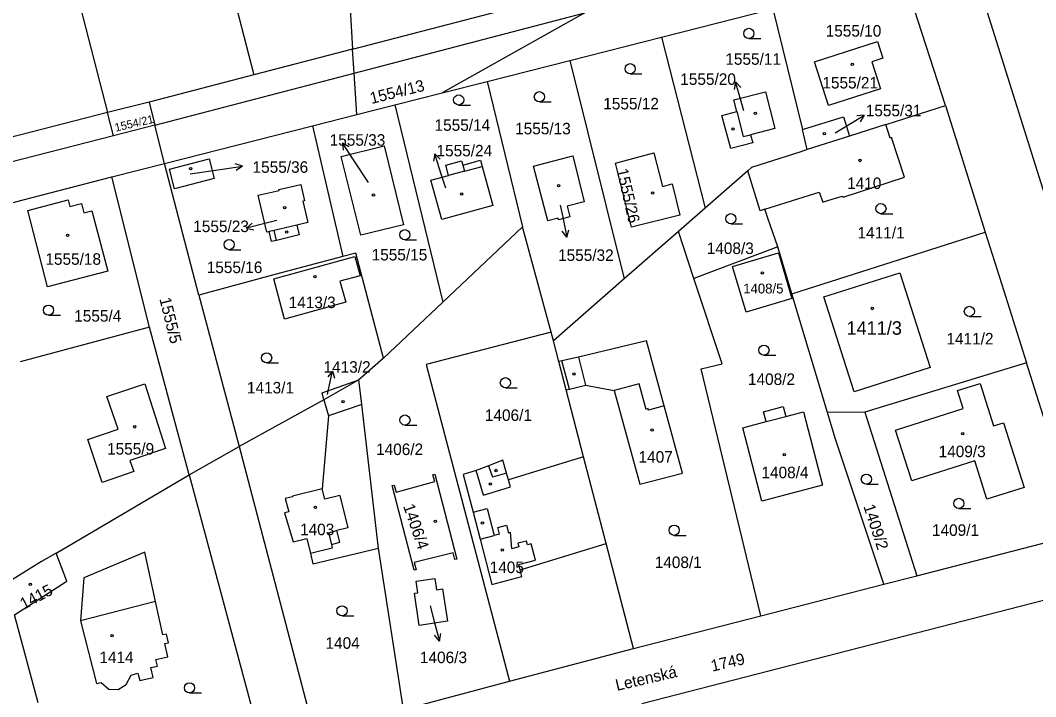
# Model space of a CAD drawing. Extents: x -724107 to -720612, y -1045267 to -1038441.
# Drawn here: x -722516.4 to -722366.5, y -1044062.5 to -1043962.6 of the extents above; entities that cross this region are included whole.
import ezdxf

# ---------------------------------------------------------------- set-up
doc = ezdxf.new("R2010")
doc.units = 0
for name, color, linetype in [('Hranice parcel', 7, 'Continuous'), ('Parcelní čísla', 7, 'Continuous'), ('Pop  PČ popisy', 7, 'Continuous'), ('Vnitřní kresba', 7, 'Continuous'), ('Značky budov', 7, 'Continuous'), ('Značky kultur', 7, 'Continuous')]:
    doc.layers.add(name, color=color, linetype=linetype)

msp = doc.modelspace()

# ---------------------------------------------------------------- linework, layer by layer
at = {"layer": 'Hranice parcel'}
for p, q in [((-722470.41, -1043917.43), (-722467.36, -1043966.88)), ((-722492.64, -1043929.4), (-722481.97, -1043970.68)), ((-722512.86, -1043940.29), (-722503.56, -1043976.27)), ((-722379.81, -1043975.21), (-722385.97, -1043956.04)), ((-722467.36, -1043966.88), (-722435.88, -1043958.69)), ((-722421.74, -1043965.12), (-722405.31, -1043960.95)), ((-722405.31, -1043960.95), (-722400.92, -1043978.77)), ((-722435.27, -1043968.56), (-722421.74, -1043965.12)), ((-722421.74, -1043965.12), (-722415.31, -1043990.36)), ((-722467.36, -1043966.88), (-722481.97, -1043970.68)), ((-722447.49, -1043971.66), (-722435.27, -1043968.56)), ((-722435.27, -1043968.56), (-722427.24, -1044000.81)), ((-722481.97, -1043970.68), (-722497.43, -1043974.7)), ((-722454.14, -1043973.35), (-722447.49, -1043971.66)), ((-722447.49, -1043971.66), (-722442.28, -1043993.14)), ((-722461.11, -1043975.12), (-722454.14, -1043973.35)), ((-722497.43, -1043974.7), (-722503.56, -1043976.27)), ((-722466.76, -1043976.55), (-722461.11, -1043975.12)), ((-722461.11, -1043975.12), (-722454.03, -1044004.25)), ((-722379.81, -1043975.21), (-722373.92, -1043993.9)), ((-722503.56, -1043976.27), (-722529.31, -1043982.86)), ((-722502.67, -1043979.69), (-722503.56, -1043976.27)), ((-722473.29, -1043978.21), (-722466.76, -1043976.55)), ((-722495.13, -1043983.76), (-722473.29, -1043978.21)), ((-722473.29, -1043978.21), (-722468.81, -1043997.5)), ((-722400.2, -1043981.7), (-722400.92, -1043978.77)), ((-722388.61, -1043978.02), (-722393.98, -1043979.72)), ((-722393.98, -1043979.72), (-722400.2, -1043981.7)), ((-722502.94, -1043985.72), (-722495.13, -1043983.76)), ((-722490.09, -1044003.19), (-722495.13, -1043983.76)), ((-722409, -1043984.84), (-722415.31, -1043990.36)), ((-722523.66, -1043991.13), (-722502.94, -1043985.72)), ((-722497.35, -1044007.93), (-722502.94, -1043985.72)), ((-722415.31, -1043990.36), (-722419.23, -1043993.82)), ((-722442.28, -1043993.14), (-722454.03, -1044004.25)), ((-722438.05, -1044008.69), (-722442.28, -1043993.14)), ((-722419.23, -1043993.82), (-722427.24, -1044000.81)), ((-722416.97, -1044000.75), (-722419.23, -1043993.82)), ((-722402.5, -1044003.03), (-722373.92, -1043993.9)), ((-722404.58, -1043996.1), (-722416.97, -1044000.75)), ((-722402.5, -1044003.03), (-722404.58, -1043996.1)), ((-722427.24, -1044000.81), (-722437.7, -1044009.97)), ((-722397.24, -1044020.55), (-722402.5, -1044003.03)), ((-722490.09, -1044003.19), (-722484.12, -1044025.55)), ((-722454.03, -1044004.25), (-722462.8, -1044012.53)), ((-722497.35, -1044007.93), (-722516.47, -1044013.05)), ((-722491.5, -1044029.74), (-722497.35, -1044007.93)), ((-722437.7, -1044009.97), (-722438.05, -1044008.69)), ((-722436.91, -1044012.99), (-722437.7, -1044009.97)), ((-722462.8, -1044012.53), (-722466.43, -1044015.72)), ((-722435.81, -1044017.21), (-722436.91, -1044012.99)), ((-722367.83, -1044013.19), (-722391.69, -1044020.49)), ((-722466.43, -1044015.72), (-722471.63, -1044018.69)), ((-722433.24, -1044027.1), (-722435.81, -1044017.21)), ((-722471.63, -1044018.69), (-722484.12, -1044025.55)), ((-722391.69, -1044020.49), (-722397.24, -1044020.55)), ((-722391.69, -1044020.49), (-722384.05, -1044044.63)), ((-722491.5, -1044029.74), (-722484.12, -1044025.55)), ((-722429.91, -1044039.88), (-722433.24, -1044027.1)), ((-722511.15, -1044041.29), (-722491.5, -1044029.74)), ((-722459.84, -1044064.36), (-722463.52, -1044040.54)), ((-722425.88, -1044055.37), (-722429.91, -1044039.88)), ((-722388.89, -1044045.87), (-722384.05, -1044044.63)), ((-722407.05, -1044050.54), (-722388.89, -1044045.87)), ((-722513.82, -1044063.4), (-722517.3, -1044050.43)), ((-722425.88, -1044055.37), (-722407.05, -1044050.54)), ((-722444.19, -1044060.22), (-722425.88, -1044055.37)), ((-722459.84, -1044064.36), (-722444.19, -1044060.22))]:
    msp.add_line(p, q, dxfattribs=at)
for points in [[(-722352.87, -1043947.82), (-722376.11, -1043953.54), (-722362.17, -1043997.89)], [(-722428.44, -1043956.76), (-722433.08, -1043961.55), (-722454.14, -1043973.35)], [(-722466.76, -1043976.55), (-722467.14, -1043970.45), (-722467.36, -1043966.88)], [(-722399.15, -1043968.75), (-722389.85, -1043965.77), (-722389.06, -1043968.23), (-722390.67, -1043968.75), (-722389.39, -1043972.73), (-722397.08, -1043975.2), (-722399.15, -1043968.75)], [(-722412.81, -1043976.67), (-722410.63, -1043976.12), (-722411.07, -1043974.38), (-722406.36, -1043973.19), (-722404.99, -1043978.62), (-722408.58, -1043979.52), (-722408.27, -1043980.73), (-722411.52, -1043981.55), (-722412.81, -1043976.67)], [(-722497.43, -1043974.7), (-722496.56, -1043978.13), (-722502.67, -1043979.69)], [(-722388.61, -1043978.02), (-722388.43, -1043977.96), (-722379.81, -1043975.21)], [(-722400.92, -1043978.77), (-722394.87, -1043976.88), (-722393.98, -1043979.72)], [(-722406.46, -1043990.53), (-722398.45, -1043988.01), (-722397.93, -1043989.46), (-722397.82, -1043989.43), (-722395.9, -1043988.86), (-722394.95, -1043988.58), (-722394.89, -1043988.77), (-722385.85, -1043985.79), (-722387.77, -1043979.96), (-722387.98, -1043980.03), (-722388.61, -1043978.02)], [(-722502.67, -1043979.69), (-722543.27, -1043990.07), (-722567.77, -1043996.33), (-722637.84, -1044014.22)], [(-722469.05, -1043982.74), (-722462.71, -1043981.18), (-722459.86, -1043992.81), (-722466.17, -1043994.36), (-722469.05, -1043982.74)], [(-722400.2, -1043981.7), (-722401.17, -1043982.04), (-722408.45, -1043984.36), (-722409, -1043984.84)], [(-722488.54, -1043983.1), (-722487.83, -1043986.01), (-722493.66, -1043987.5), (-722494.41, -1043984.59), (-722488.54, -1043983.1)], [(-722453.18, -1043985.57), (-722453.6, -1043984.02), (-722451.26, -1043983.37), (-722451.09, -1043984), (-722448.48, -1043983.29), (-722448.23, -1043984.21), (-722446.64, -1043989.99), (-722454.19, -1043992.06), (-722455.79, -1043986.25), (-722453.18, -1043985.57)], [(-722435.67, -1043990.08), (-722435.26, -1043991.63), (-722436.95, -1043992.08), (-722437.02, -1043991.84), (-722438.52, -1043992.24), (-722440.65, -1043984.19), (-722434.84, -1043982.65), (-722433.15, -1043989.41), (-722435.67, -1043990.08)], [(-722426.15, -1043993.18), (-722428.53, -1043983.71), (-722422.85, -1043982.22), (-722421.61, -1043987.16), (-722420.17, -1043986.8), (-722419.02, -1043991.39), (-722426.15, -1043993.18)], [(-722406.46, -1043990.53), (-722407.17, -1043990.75), (-722409, -1043984.84)], [(-722479.35, -1043995.29), (-722479.69, -1043993.83), (-722480.03, -1043993.91), (-722481.3, -1043988.46), (-722478.22, -1043987.75), (-722478.25, -1043987.62), (-722475.02, -1043986.87), (-722474.45, -1043989.3), (-722474.7, -1043989.36), (-722473.97, -1043992.49), (-722475.58, -1043992.87), (-722475.24, -1043994.33), (-722478.62, -1043995.12), (-722479.35, -1043995.29)], [(-722507.04, -1043991.08), (-722505.87, -1043990.78), (-722503.51, -1043999.66), (-722512.41, -1044001.97), (-722515.33, -1043990.71), (-722509.36, -1043989.16), (-722509.11, -1043990.13), (-722507.39, -1043989.69), (-722507.04, -1043991.08)], [(-722404.58, -1043996.1), (-722406.01, -1043991.86), (-722406.46, -1043990.53)], [(-722373.92, -1043993.9), (-722371.18, -1044002.58), (-722367.83, -1044013.19)], [(-722462.8, -1044012.53), (-722466.87, -1043996.99), (-722468.81, -1043997.5)], [(-722404.47, -1043996.95), (-722402.48, -1044003.71), (-722409.24, -1044005.7), (-722411.23, -1043998.97), (-722404.47, -1043996.95)], [(-722468.81, -1043997.5), (-722478.66, -1044000.12), (-722490.09, -1044003.19)], [(-722479.01, -1044000.78), (-722467.02, -1043997.5), (-722466.26, -1044000.34), (-722469.23, -1044001.17), (-722468.37, -1044004.24), (-722477.41, -1044006.77), (-722479.01, -1044000.78)], [(-722382.07, -1044013.88), (-722393.3, -1044017.48), (-722397.74, -1044003.46), (-722386.52, -1043999.91), (-722382.07, -1044013.88)], [(-722407.05, -1044050.54), (-722415.88, -1044014.09), (-722412.78, -1044013.37), (-722416.97, -1044000.75)], [(-722438.05, -1044008.69), (-722456.48, -1044013.44), (-722444.19, -1044060.22)], [(-722435.81, -1044017.21), (-722435.33, -1044017.09), (-722432.96, -1044016.5), (-722428.71, -1044017.29), (-722424.95, -1044031.13), (-722418.62, -1044029.48), (-722421.33, -1044019.55), (-722423.95, -1044009.97), (-722433.99, -1044012.37), (-722436.47, -1044012.9), (-722436.91, -1044012.99)], [(-722384.05, -1044044.63), (-722359.86, -1044038.4), (-722367.83, -1044013.19)], [(-722499.7, -1044029.27), (-722504.34, -1044030.85), (-722506.49, -1044024.54), (-722502, -1044023.01), (-722503.65, -1044018.18), (-722498.07, -1044016.28), (-722495.02, -1044025.86), (-722500.29, -1044027.64), (-722499.7, -1044029.27)], [(-722471.63, -1044018.69), (-722471.85, -1044017.64), (-722466.43, -1044015.72)], [(-722463.52, -1044040.54), (-722463.71, -1044039.31), (-722466.01, -1044019.36), (-722466.43, -1044015.72)], [(-722384.78, -1044030.61), (-722387.17, -1044023.12), (-722377.16, -1044019.96), (-722378.01, -1044017.29), (-722374.67, -1044016.23), (-722372.69, -1044022.52), (-722371.22, -1044022.05), (-722368.19, -1044031.6), (-722373.67, -1044033.32), (-722375.46, -1044027.66), (-722384.78, -1044030.61)], [(-722471.63, -1044018.69), (-722470.92, -1044021.04), (-722471.84, -1044031.79), (-722476.26, -1044032.91), (-722476.24, -1044032.98), (-722477.32, -1044033.25), (-722476.77, -1044035.18), (-722477.42, -1044035.37), (-722476.15, -1044039.64), (-722474.13, -1044039.15), (-722473.59, -1044041.34), (-722473.22, -1044042.86), (-722463.52, -1044040.54)], [(-722403.38, -1044021.12), (-722400.77, -1044020.44), (-722397.97, -1044031.28), (-722406.9, -1044033.63), (-722409.73, -1044022.78), (-722406.28, -1044021.88), (-722406.66, -1044020.44), (-722403.76, -1044019.67), (-722403.38, -1044021.12)], [(-722388.89, -1044045.87), (-722396.07, -1044024.32), (-722397.24, -1044020.55)], [(-722484.12, -1044025.55), (-722473.03, -1044067.78), (-722459.84, -1044064.36)], [(-722433.24, -1044027.1), (-722444.35, -1044030.48), (-722444.62, -1044029.51), (-722445.16, -1044027.59), (-722447.28, -1044028.39), (-722449.11, -1044029.08), (-722451.04, -1044029.7), (-722449.58, -1044035.27), (-722448.53, -1044039.25), (-722446.78, -1044045.92), (-722442.35, -1044044.76), (-722442.61, -1044043.76), (-722429.91, -1044039.88)], [(-722491.5, -1044029.74), (-722480.78, -1044069.72), (-722506.57, -1044076.38)], [(-722455.51, -1044029.76), (-722455.22, -1044029.66), (-722451.96, -1044042.19), (-722452.26, -1044042.25), (-722452.52, -1044041.25), (-722458.26, -1044042.68), (-722457.99, -1044043.75), (-722458.26, -1044043.82), (-722461.52, -1044031.32), (-722461.24, -1044031.25), (-722460.94, -1044032.3), (-722455.22, -1044030.7), (-722455.51, -1044029.76)], [(-722511.15, -1044041.29), (-722513.3, -1044042.55), (-722518.55, -1044045.77)], [(-722517.3, -1044050.43), (-722509.58, -1044045.44), (-722511.15, -1044041.29)], [(-722507.54, -1044051.31), (-722505.2, -1044060.54), (-722504.48, -1044060.39), (-722503.35, -1044061.37), (-722501.98, -1044061.43), (-722500.8, -1044060.68), (-722500.06, -1044059.31), (-722499.11, -1044059.03), (-722498.79, -1044060.11), (-722496.84, -1044059.67), (-722497.17, -1044058.2), (-722496.19, -1044057.98), (-722496.41, -1044057), (-722494.67, -1044056.62), (-722495.1, -1044054.66), (-722494.57, -1044054.54), (-722494.85, -1044053.27), (-722495.38, -1044053.38), (-722496.46, -1044048.44), (-722498.05, -1044041.17), (-722507.04, -1044044.96), (-722507.54, -1044051.31)], [(-722454.98, -1044046.71), (-722454.09, -1044046.57), (-722453.35, -1044051.32), (-722457.51, -1044051.96), (-722458.24, -1044047.22), (-722457.74, -1044047.14), (-722458, -1044045.46), (-722455.24, -1044045.03), (-722454.98, -1044046.71)], [(-722424.66, -1044063.48), (-722356.91, -1044046.08), (-722346.9, -1044078.09)]]:
    msp.add_lwpolyline(points, dxfattribs=at)
at = {"layer": 'Pop  PČ popisy'}
for p, q in [((-722410.8, -1043971.74), (-722411, -1043972.85)), ((-722409.97, -1043974.63), (-722410.8, -1043971.74)), ((-722410.8, -1043971.74), (-722410.04, -1043972.57)), ((-722409.58, -1043975.99), (-722409.97, -1043974.63)), ((-722394.36, -1043978.2), (-722391.79, -1043976.65)), ((-722391.79, -1043976.65), (-722392.9, -1043976.74)), ((-722391.79, -1043976.65), (-722392.39, -1043977.6)), ((-722396.07, -1043979.23), (-722394.36, -1043978.2)), ((-722467.23, -1043983.22), (-722468.86, -1043980.7)), ((-722468.86, -1043980.7), (-722467.9, -1043981.27)), ((-722468.86, -1043980.7), (-722468.74, -1043981.82)), ((-722465.04, -1043986.57), (-722467.23, -1043983.22)), ((-722455.24, -1043982.33), (-722455.4, -1043983.43)), ((-722454.31, -1043985.18), (-722455.24, -1043982.33)), ((-722455.24, -1043982.33), (-722454.45, -1043983.12)), ((-722491.35, -1043985.28), (-722486.6, -1043984.61)), ((-722486.6, -1043984.61), (-722483.63, -1043984.19)), ((-722483.63, -1043984.19), (-722484.69, -1043983.84)), ((-722483.63, -1043984.19), (-722484.55, -1043984.83)), ((-722453.58, -1043987.43), (-722454.31, -1043985.18)), ((-722436.72, -1043989.91), (-722436.33, -1043991.7)), ((-722480.12, -1043992.6), (-722483.03, -1043993.33)), ((-722483.03, -1043993.33), (-722482.18, -1043992.6)), ((-722478.56, -1043992.21), (-722480.12, -1043992.6)), ((-722436.33, -1043991.7), (-722435.71, -1043994.64)), ((-722483.03, -1043993.33), (-722481.94, -1043993.57)), ((-722435.71, -1043994.64), (-722436.4, -1043993.76)), ((-722435.71, -1043994.64), (-722435.42, -1043993.55)), ((-722470.33, -1044014.41), (-722471.02, -1044015.28)), ((-722470.95, -1044017.34), (-722470.33, -1044014.41)), ((-722470.33, -1044014.41), (-722470.04, -1044015.49)), ((-722471.06, -1044017.87), (-722470.95, -1044017.34)), ((-722455.93, -1044049.08), (-722455.31, -1044051.37)), ((-722455.31, -1044051.37), (-722454.53, -1044054.27)), ((-722454.53, -1044054.27), (-722455.28, -1044053.43)), ((-722454.53, -1044054.27), (-722454.31, -1044053.17))]:
    msp.add_line(p, q, dxfattribs=at)
at = {"layer": 'Vnitřní kresba'}
for p, q in [((-722467.14, -1043970.45), (-722433.08, -1043961.55)), ((-722496.56, -1043978.13), (-722467.14, -1043970.45)), ((-722410.63, -1043976.12), (-722409.7, -1043979.8)), ((-722495.13, -1043983.76), (-722496.56, -1043978.13)), ((-722409.7, -1043979.8), (-722408.58, -1043979.52)), ((-722450.84, -1043984.92), (-722453.18, -1043985.57)), ((-722451.09, -1043984), (-722450.84, -1043984.92)), ((-722450.84, -1043984.92), (-722448.23, -1043984.21)), ((-722478.96, -1043993.66), (-722479.69, -1043993.83)), ((-722475.58, -1043992.87), (-722478.96, -1043993.66)), ((-722478.62, -1043995.12), (-722478.96, -1043993.66)), ((-722435.33, -1044017.09), (-722436.47, -1044012.9)), ((-722433.99, -1044012.37), (-722432.96, -1044016.5)), ((-722425.02, -1044016.31), (-722428.71, -1044017.29)), ((-722424.01, -1044020.11), (-722425.02, -1044016.31)), ((-722466.01, -1044019.36), (-722470.92, -1044021.04)), ((-722421.33, -1044019.55), (-722423.66, -1044020.18)), ((-722423.72, -1044019.94), (-722424.01, -1044020.11)), ((-722423.66, -1044020.18), (-722423.72, -1044019.94)), ((-722406.28, -1044021.88), (-722403.38, -1044021.12)), ((-722447.28, -1044028.39), (-722446.71, -1044030.1)), ((-722448.05, -1044032.74), (-722449.11, -1044029.08)), ((-722444.62, -1044029.51), (-722446.71, -1044030.1)), ((-722448.05, -1044032.74), (-722444.06, -1044031.5)), ((-722444.06, -1044031.5), (-722444.35, -1044030.48)), ((-722471.45, -1044033.33), (-722471.84, -1044031.79)), ((-722469.27, -1044032.78), (-722471.45, -1044033.33)), ((-722469.27, -1044032.78), (-722468.06, -1044037.56)), ((-722449.58, -1044035.27), (-722447.51, -1044034.72)), ((-722447.51, -1044034.72), (-722446.47, -1044038.71)), ((-722468.06, -1044037.56), (-722469.68, -1044037.97)), ((-722445.9, -1044037.53), (-722444.61, -1044037.19)), ((-722445.65, -1044038.49), (-722445.9, -1044037.53)), ((-722444.61, -1044037.19), (-722444.32, -1044038.29)), ((-722470.93, -1044038.29), (-722469.68, -1044037.97)), ((-722470.93, -1044038.29), (-722470.49, -1044040.02)), ((-722469.24, -1044039.7), (-722469.68, -1044037.97)), ((-722448.53, -1044039.25), (-722446.47, -1044038.71)), ((-722445.65, -1044038.49), (-722446.47, -1044038.71)), ((-722444.32, -1044038.29), (-722444.02, -1044038.21)), ((-722443.86, -1044040.67), (-722444.02, -1044038.21)), ((-722470.36, -1044040.55), (-722473.59, -1044041.34)), ((-722470.49, -1044040.02), (-722469.24, -1044039.7)), ((-722470.49, -1044040.02), (-722470.36, -1044040.55)), ((-722442.81, -1044040.39), (-722443.86, -1044040.67)), ((-722441.66, -1044039.51), (-722442.95, -1044039.85)), ((-722442.95, -1044039.85), (-722442.81, -1044040.39)), ((-722441.52, -1044040.05), (-722441.66, -1044039.51)), ((-722440.97, -1044039.91), (-722441.52, -1044040.05)), ((-722440.33, -1044042.35), (-722440.97, -1044039.91)), ((-722442.81, -1044043), (-722440.33, -1044042.35)), ((-722442.61, -1044043.76), (-722442.81, -1044043)), ((-722496.46, -1044048.44), (-722507.54, -1044051.31))]:
    msp.add_line(p, q, dxfattribs=at)
at = {"layer": 'Značky budov'}
for centre in [(-722393.56, -1043969.12), (-722407.88, -1043976.35), (-722411.16, -1043978.7), (-722397.7, -1043979.36), (-722392.41, -1043983.33), (-722491.27, -1043984.55), (-722451.24, -1043988.27), (-722436.94, -1043987.05), (-722423.06, -1043988.15), (-722464.28, -1043988.42), (-722477.4, -1043990.31), (-722477.1, -1043993.9), (-722509.46, -1043994.37), (-722406.85, -1043999.92), (-722472.93, -1044000.48), (-722390.62, -1044005.18), (-722434.67, -1044014.83), (-722468.77, -1044018.92), (-722499.54, -1044022.65), (-722423.12, -1044023.1), (-722377.24, -1044023.67), (-722403.61, -1044026.76), (-722446.18, -1044029.1), (-722447.02, -1044031.11), (-722472.86, -1044034.54), (-722455.14, -1044036.6), (-722448.18, -1044036.87), (-722445.27, -1044040.85), (-722514.95, -1044045.92), (-722502.9, -1044053.48)]:
    msp.add_circle(centre, 0.175, dxfattribs=at)
at = {"layer": 'Značky kultur'}
for p, q in [((-722408.84, -1043965.32), (-722407.09, -1043965.32)), ((-722426.38, -1043970.53), (-722424.63, -1043970.53)), ((-722439.78, -1043974.67), (-722438.03, -1043974.67)), ((-722451.7, -1043975.14), (-722449.95, -1043975.14)), ((-722389.33, -1043991.19), (-722387.58, -1043991.19)), ((-722411.51, -1043992.68), (-722409.76, -1043992.68)), ((-722459.66, -1043995.04), (-722457.91, -1043995.04)), ((-722485.6, -1043996.5), (-722483.85, -1043996.5)), ((-722512.28, -1044006.17), (-722510.53, -1044006.17)), ((-722376.27, -1044006.36), (-722374.52, -1044006.36)), ((-722406.61, -1044012.09), (-722404.86, -1044012.09)), ((-722480.06, -1044013.21), (-722478.31, -1044013.21)), ((-722444.8, -1044016.89), (-722443.05, -1044016.89)), ((-722459.63, -1044022.4), (-722457.88, -1044022.4)), ((-722391.48, -1044031.12), (-722389.73, -1044031.12)), ((-722377.82, -1044034.7), (-722376.07, -1044034.7)), ((-722419.87, -1044038.67), (-722418.12, -1044038.67)), ((-722468.93, -1044050.56), (-722467.18, -1044050.56)), ((-722491.45, -1044061.94), (-722489.7, -1044061.94))]:
    msp.add_line(p, q, dxfattribs=at)
for centre in [(-722408.84, -1043964.57), (-722426.38, -1043969.78), (-722439.78, -1043973.92), (-722451.7, -1043974.39), (-722389.33, -1043990.44), (-722411.51, -1043991.93), (-722459.66, -1043994.29), (-722485.6, -1043995.75), (-722512.28, -1044005.42), (-722376.27, -1044005.61), (-722406.61, -1044011.34), (-722480.06, -1044012.46), (-722444.8, -1044016.14), (-722459.63, -1044021.65), (-722391.48, -1044030.37), (-722377.82, -1044033.95), (-722419.87, -1044037.92), (-722468.93, -1044049.81), (-722491.45, -1044061.19)]:
    msp.add_circle(centre, 0.75, dxfattribs=at)

# ---------------------------------------------------------------- texts
at = {"layer": 'Parcelní čísla'}
for s, height, p in [('1555/10', 1.7, (-722397.49, -1043965.04)), ('1555/11', 1.7, (-722412.31, -1043969.2)), ('1555/20', 1.7, (-722418.97, -1043972.17)), ('1555/21', 1.7, (-722397.98, -1043972.7)), ('1555/12', 1.7, (-722430.34, -1043975.79)), ('1555/31', 1.7, (-722391.57, -1043976.81)), ('1555/14', 1.7, (-722455.26, -1043978.95)), ('1555/13', 1.7, (-722443.36, -1043979.47)), ('1555/33', 1.7, (-722470.75, -1043981.15)), ('1555/24', 1.7, (-722454.97, -1043982.72)), ('1555/36', 1.7, (-722482.14, -1043985.15)), ('1410', 1.7, (-722394.32, -1043987.54)), ('1555/23', 1.7, (-722490.9, -1043993.9)), ('1411/1', 1.7, (-722392.78, -1043994.84)), ('1408/3', 1.7, (-722415.06, -1043997.14)), ('1555/18', 1.7, (-722512.74, -1043998.73)), ('1555/15', 1.7, (-722464.55, -1043998.09)), ('1555/32', 1.7, (-722437.02, -1043998.16)), ('1555/16', 1.7, (-722488.91, -1043999.95)), ('1408/5', 1.454, (-722409.67, -1044002.96)), ('1413/3', 1.7, (-722476.81, -1044005.13)), ('1555/4', 1.7, (-722508.48, -1044007.12)), ('1411/3', 2, (-722394.41, -1044009.06)), ('1411/2', 1.7, (-722379.65, -1044010.49)), ('1413/2', 1.7, (-722471.66, -1044014.66)), ('1408/2', 1.7, (-722408.97, -1044016.47)), ('1413/1', 1.7, (-722482.97, -1044017.72)), ('1406/1', 1.7, (-722447.83, -1044021.78)), ('1555/9', 1.7, (-722503.63, -1044026.75)), ('1406/2', 1.7, (-722463.9, -1044026.82)), ('1409/3', 1.7, (-722380.81, -1044027.13)), ('1407', 1.7, (-722425.13, -1044027.94)), ('1408/4', 1.7, (-722406.98, -1044030.24)), ('1403', 1.7, (-722475.13, -1044038.65)), ('1409/1', 1.7, (-722381.79, -1044038.75)), ('1408/1', 1.7, (-722422.74, -1044043.5)), ('1405', 1.7, (-722447.12, -1044044.24)), ('1404', 1.7, (-722471.37, -1044055.42)), ('1414', 1.7, (-722504.77, -1044057.53)), ('1406/3', 1.7, (-722457.42, -1044057.54))]:
    msp.add_text(s, height=height, dxfattribs=at).set_placement(p)
for s, height, rotation, p in [('1554/13', 1.7, 14, (-722464.58, -1043975)), ('1554/21', 1.21, 13, (-722502.35, -1043979.08)), ('1555/26', 1.7, 283, (-722428.4, -1043984.7)), ('1555/5', 1.7, 284, (-722495.92, -1044003.76)), ('1406/4', 1.7, 289, (-722459.92, -1044034.35)), ('1409/2', 1.7, 288, (-722391.94, -1044034.38)), ('1415', 1.7, 28, (-722515.94, -1044049.67)), ('1749', 1.7, 13, (-722414.23, -1044058.8))]:
    msp.add_text(s, height=height, rotation=rotation, dxfattribs=at).set_placement(p)
at = {"layer": 'Pop  PČ popisy'}
msp.add_text('Letenská', height=1.7, rotation=13, dxfattribs=at).set_placement((-722428.32, -1044061.64))

doc.saveas('drawing.dxf')
